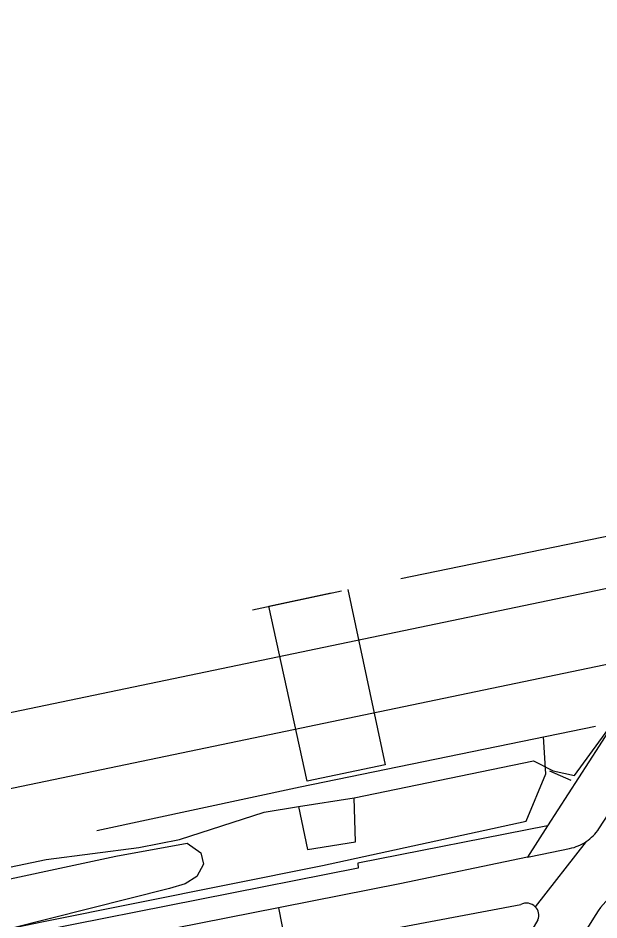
# Model space of a CAD drawing. Extents: x 162990 to 165007, y 383433 to 384336.
# Drawn here: x 163829.7 to 163857.96, y 384126.15 to 384170.03 of the extents above; entities that cross this region are included whole.
import ezdxf

# ---------------------------------------------------------------- set-up
doc = ezdxf.new("R2010")
doc.units = 0
for name, color, linetype in [('IMGEO_Fietspad_open', 7, 'Continuous'), ('IMGEO_Grasland_overig', 7, 'Continuous'), ('IMGEO_Greppel_droge_sloot', 7, 'Continuous'), ('IMGEO_Hek', 7, 'Continuous'), ('IMGEO_Rijbaan_lokaal_open', 7, 'Continuous'), ('IMGEO_Spoor', 7, 'Continuous'), ('IMGEO_Spoorbaan_gesloten', 7, 'Continuous'), ('IMGEO_Spoorbaan_halfverhard', 7, 'Continuous'), ('IMGEO_Voetpad_open', 7, 'Continuous')]:
    doc.layers.add(name, color=color, linetype=linetype)

msp = doc.modelspace()

# ---------------------------------------------------------------- linework, layer by layer
at = {"layer": 'IMGEO_Fietspad_open'}
for points in [[(163857.955, 384130.586), (163862.018, 384136.829)], [(163857.339, 384129.962), (163854.86, 384126.788)], [(163854.475, 384129.198), (163855.192, 384129.347), (163856.53, 384129.625)], [(163854.475, 384129.198), (163848.264, 384127.906), (163842.527, 384126.773), (163842.369, 384126.742)], [(163844.245, 384125.038), (163854.151, 384126.892)], [(163857.81, 384126.414), (163855.148, 384122.181)], [(163854.983, 384126.152), (163853.132, 384122.958)]]:
    msp.add_lwpolyline(points, dxfattribs=at)
for centre, radius, start, end in [((163856.103, 384131.799), 2.214, 303.9489, 326.7904), ((163856.099, 384131.8), 2.217, 281.2165, 304.0131), ((163861.058, 384124.456), 3.793, 101.0843, 148.9211), ((163854.437, 384126.376), 0.59, 44.2569, 119.0532), ((163854.439, 384126.377), 0.588, 337.543, 44.3483)]:
    msp.add_arc(centre, radius, start, end, dxfattribs=at)
at = {"layer": 'IMGEO_Grasland_overig'}
msp.add_lwpolyline([(163843.338, 384131.675), (163843.778, 384129.576), (163846.114, 384129.956), (163846.046, 384132.092)], dxfattribs=at)
at = {"layer": 'IMGEO_Greppel_droge_sloot'}
msp.add_lwpolyline([(163576.539, 384075.585), (163580.225, 384075.843), (163582.595, 384076.149), (163591.319, 384078.544), (163611.48, 384082.911), (163632.818, 384087.115), (163635.979, 384087.485), (163644.815, 384089.481), (163662.394, 384093.293), (163672.09, 384095.145), (163681.423, 384097.117), (163695.738, 384099.89), (163713.242, 384103.924), (163722.892, 384105.78), (163747.271, 384110.947), (163764.809, 384114.316), (163834.463, 384129.25), (163837.931, 384129.88), (163838.592, 384129.42), (163838.715, 384128.865), (163838.4, 384128.258), (163837.828, 384127.908), (163837.073, 384127.674), (163829.276, 384125.722)], dxfattribs=at)
at = {"layer": 'IMGEO_Hek'}
for points in [[(163862.666, 384145.703), (163848.322, 384142.749)], [(163855.245, 384144.193), (163855.25, 384144.169)], [(163841.098, 384141.242), (163845.433, 384142.164)], [(163833.536, 384130.498), (163843.428, 384132.627), (163857.784, 384135.573)], [(163855.366, 384133.259), (163855.261, 384135.056)], [(163855.543, 384133.398), (163856.594, 384132.943)], [(163774.371, 384114.211), (163806.617, 384121.018), (163830.855, 384126.062), (163844.511, 384128.802), (163854.414, 384130.95), (163855.366, 384133.259)]]:
    msp.add_lwpolyline(points, dxfattribs=at)
at = {"layer": 'IMGEO_Rijbaan_lokaal_open'}
for points in [[(163842.369, 384126.742), (163831.109, 384124.518)], [(163842.369, 384126.742), (163842.704, 384124.996), (163842.766, 384124.652), (163843.931, 384124.881)]]:
    msp.add_lwpolyline(points, dxfattribs=at)
at = {"layer": 'IMGEO_Spoor'}
for points in [[(164788.231, 384335.773), (164684.182, 384314.23), (164649.743, 384306.978), (164549.034, 384286.117), (164446.504, 384264.637), (164353.435, 384245.24), (164284.243, 384230.902), (164214.646, 384216.358), (164173.585, 384207.909), (164102.605, 384193.066), (164031.754, 384178.409), (163810.752, 384132.353), (163673.071, 384103.86), (163574.904, 384083.455)], [(164789.572, 384332.389), (164775.58, 384329.429), (164644.744, 384302.256), (164570.629, 384286.722), (164345.336, 384239.894), (164220.116, 384213.747), (164092.662, 384187.275), (164071.527, 384182.957), (163942.979, 384156.119), (163900.983, 384147.477), (163806.025, 384127.659), (163575.669, 384079.775)]]:
    msp.add_lwpolyline(points, dxfattribs=at)
at = {"layer": 'IMGEO_Spoorbaan_gesloten'}
for points in [[(163845.741, 384142.228), (163847.563, 384133.688), (163843.762, 384132.908)], [(163843.762, 384132.908), (163841.906, 384141.415), (163844.936, 384142.061)]]:
    msp.add_lwpolyline(points, dxfattribs=at)
at = {"layer": 'IMGEO_Spoorbaan_halfverhard'}
for points in [[(163846.046, 384132.092), (163854.777, 384133.897), (163855.73, 384133.401), (163856.764, 384133.181), (163858.999, 384136.248)], [(163843.338, 384131.675), (163846.046, 384132.092)], [(163721.491, 384106.542), (163752.881, 384113.052), (163761.577, 384114.728), (163766.099, 384115.146), (163768.532, 384115.613), (163771.815, 384116.794), (163789.104, 384120.481), (163810.596, 384124.813), (163831.06, 384129.095), (163835.571, 384129.666), (163837.545, 384130.063), (163841.678, 384131.393), (163843.338, 384131.675)]]:
    msp.add_lwpolyline(points, dxfattribs=at)
at = {"layer": 'IMGEO_Voetpad_open'}
for points in [[(163858.999, 384136.248), (163857.958, 384134.626), (163855.457, 384130.728)], [(163855.457, 384130.728), (163846.224, 384128.913), (163846.249, 384128.665), (163830.839, 384125.616)], [(163855.457, 384130.728), (163854.475, 384129.198)]]:
    msp.add_lwpolyline(points, dxfattribs=at)

doc.saveas('drawing.dxf')
